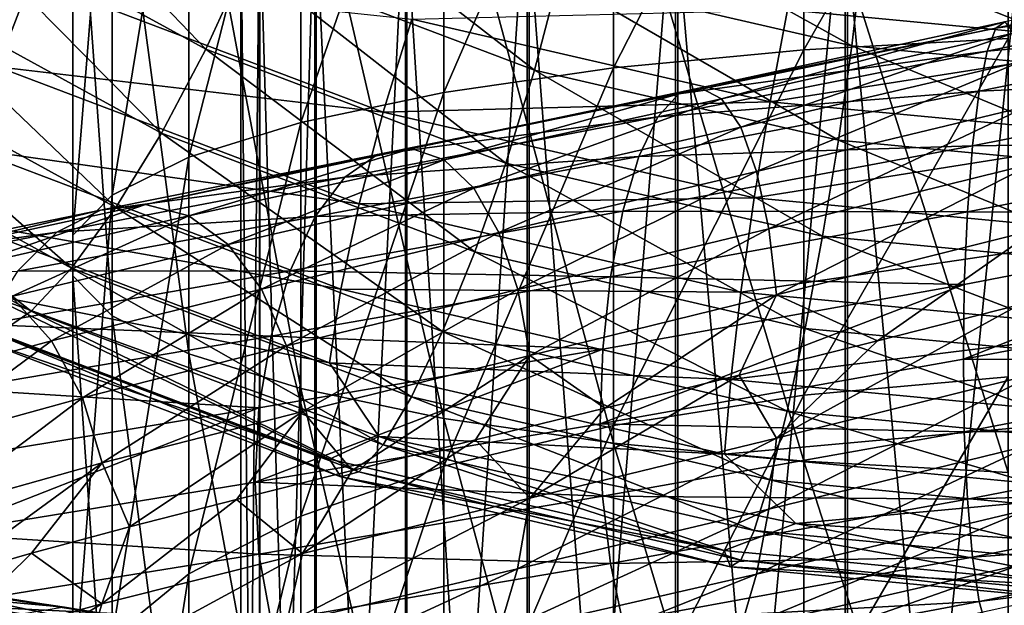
# Model space of a CAD drawing. Header units: metres. Extents: x -80 to 80, y -455 to 95.
# Tile 283 of 656: x -10.42 to -1.87, y -214.56 to -209.48. Entities that reach past the tile are written whole.
import ezdxf

# ---------------------------------------------------------------- set-up
doc = ezdxf.new("R2010")
doc.units = ezdxf.units.M
for name, color, linetype in [('solid_501010_K_01', 7, 'CONTINUOUS'), ('solid_501010_k_02', 7, 'CONTINUOUS'), ('solid_501010_k_02_01', 7, 'CONTINUOUS')]:
    doc.layers.add(name, color=color, linetype=linetype)

msp = doc.modelspace()

# ---------------------------------------------------------------- linework, layer by layer
at = {"layer": 'solid_501010_K_01'}
for points in [[(0.860863, -208.93808, 1157.96814), (-1.945681, -209.548508, 1157.825562), (0.894365, -209.137146, 1158.598633)], [(-1.867601, -209.495331, 1157.166992), (-1.945681, -209.548508, 1157.825562), (0.860863, -208.93808, 1157.96814)], [(0.894365, -209.137146, 1158.598633), (-2.021401, -209.749023, 1158.451904), (0.924717, -209.481461, 1159.156616)], [(-1.945681, -209.548508, 1157.825562), (-2.021401, -209.749023, 1158.451904), (0.894365, -209.137146, 1158.598633)], [(0.924717, -209.481461, 1159.156616), (-2.09, -210.094513, 1159.005615), (0.950201, -209.956238, 1159.609375)], [(-2.021401, -209.749023, 1158.451904), (-2.09, -210.094513, 1159.005615), (0.924717, -209.481461, 1159.156616)], [(0.950201, -209.956238, 1159.609375), (-2.147599, -210.570145, 1159.454224), (0.969709, -210.527023, 1159.937622)], [(-2.09, -210.094513, 1159.005615), (-2.147599, -210.570145, 1159.454224), (0.950201, -209.956238, 1159.609375)], [(0.969709, -210.527023, 1159.937622), (-2.19169, -211.141449, 1159.778809), (0.982185, -211.156982, 1160.123657)], [(-2.147599, -210.570145, 1159.454224), (-2.19169, -211.141449, 1159.778809), (0.969709, -210.527023, 1159.937622)], [(-2.19169, -211.141449, 1159.778809), (-2.219887, -211.771515, 1159.96167), (0.982185, -211.156982, 1160.123657)], [(0.982185, -211.156982, 1160.123657), (-2.225623, -212.421463, 1159.986084), (0.988456, -211.807602, 1160.149658)], [(0.988456, -211.807602, 1160.149658), (-2.225623, -212.421463, 1159.986084), (0.982279, -212.436646, 1160.008423)], [(-2.225623, -212.421463, 1159.986084), (-2.2201, -213.050217, 1159.842896), (0.982279, -212.436646, 1160.008423)], [(0.982279, -212.436646, 1160.008423), (-2.2201, -213.050217, 1159.842896), (0.969887, -213.023132, 1159.712769)], [(-2.2201, -213.050217, 1159.842896), (-2.192091, -213.635696, 1159.546875), (0.969887, -213.023132, 1159.712769)], [(0.969887, -213.023132, 1159.712769), (-2.192091, -213.635696, 1159.546875), (0.95045, -213.52597, 1159.287598)], [(-2.192091, -213.635696, 1159.546875), (-2.148161, -214.137268, 1159.122437), (0.95045, -213.52597, 1159.287598)], [(0.95045, -213.52597, 1159.287598), (-2.148161, -214.137268, 1159.122437), (0.925026, -213.912155, 1158.757202)], [(-0.775306, -214.414978, 609.532776), (-3.681597, -213.84668, 608.904114), (0.031833, -214.097961, 608.759033)], [(-2.148161, -214.137268, 1159.122437), (-2.090698, -214.522018, 1158.593628), (0.925026, -213.912155, 1158.757202)], [(0.925026, -213.912155, 1158.757202), (-2.090698, -214.522018, 1158.593628), (0.89472, -214.15123, 1158.146729)], [(-2.090698, -214.522018, 1158.593628), (-2.022202, -214.759552, 1157.98584), (0.89472, -214.15123, 1158.146729)], [(0.89472, -214.15123, 1158.146729), (-2.022202, -214.759552, 1157.98584), (0.861241, -214.234253, 1157.490845)], [(-1.946535, -214.841003, 1157.333374), (-1.868455, -214.771667, 1156.67627), (0.826694, -214.166397, 1156.829956)], [(0.861241, -214.234253, 1157.490845), (-1.946535, -214.841003, 1157.333374), (0.826694, -214.166397, 1156.829956)], [(-2.022202, -214.759552, 1157.98584), (-1.946535, -214.841003, 1157.333374), (0.861241, -214.234253, 1157.490845)]]:
    msp.add_3dface(points, dxfattribs=at)
at = {"layer": 'solid_501010_k_02'}
for points in [[(-9.618257, -210.997925, 226.077667), (-9.618257, -207.067307, 226.580063), (-8.951632, -206.961365, 224.862579)], [(-8.951632, -210.668488, 224.388748), (-9.618257, -210.997925, 226.077667), (-8.951632, -206.961365, 224.862579)], [(-9.957342, -211.345215, 227.858063), (-9.957342, -207.179001, 228.390564), (-9.618257, -207.067307, 226.580063)], [(-9.618257, -210.997925, 226.077667), (-9.957342, -211.345215, 227.858063), (-9.618257, -207.067307, 226.580063)], [(-9.957342, -211.698502, 229.669296), (-9.957342, -207.292618, 230.232437), (-9.957342, -207.179001, 228.390564)], [(-9.957342, -211.345215, 227.858063), (-9.957342, -211.698502, 229.669296), (-9.957342, -207.179001, 228.390564)], [(-9.618257, -212.045792, 231.449692), (-9.618257, -207.404312, 232.042938), (-9.957342, -207.292618, 230.232437)], [(-9.957342, -211.698502, 229.669296), (-9.618257, -212.045792, 231.449692), (-9.957342, -207.292618, 230.232437)], [(-8.951632, -212.375229, 233.138611), (-8.951632, -207.510254, 233.760422), (-9.618257, -207.404312, 232.042938)], [(-9.618257, -212.045792, 231.449692), (-8.951632, -212.375229, 233.138611), (-9.618257, -207.404312, 232.042938)], [(-7.980172, -212.675613, 234.678543), (-7.980172, -207.606857, 235.326416), (-8.951632, -207.510254, 233.760422)], [(-8.951632, -212.375229, 233.138611), (-7.980172, -212.675613, 234.678543), (-8.951632, -207.510254, 233.760422)], [(-10.760818, -207.698441, 615.781494), (-11.207756, -208.414017, 615.820862), (-8.804092, -209.731659, 615.06012)], [(-8.453007, -208.963547, 615.051086), (-10.760818, -207.698441, 615.781494), (-8.804092, -209.731659, 615.06012)], [(-10.613811, -209.883072, 608.511047), (-13.511558, -208.294556, 609.428162), (-10.316998, -209.119492, 608.305664)], [(-7.856166, -208.289612, 1136.235352), (-8.338623, -224.558563, 1135.983398), (-8.338623, -208.370499, 1137.830322)], [(-7.856166, -208.289612, 1136.235352), (-7.856166, -224.34877, 1134.400269), (-8.338623, -224.558563, 1135.983398)], [(-11.207756, -208.414017, 615.820862), (-11.697757, -209.084335, 615.666199), (-9.189006, -210.459595, 614.872192)], [(-8.804092, -209.731659, 615.06012), (-11.207756, -208.414017, 615.820862), (-9.189006, -210.459595, 614.872192)], [(-8.338623, -208.370499, 1137.830322), (-8.499992, -224.776688, 1137.629639), (-8.499992, -208.454605, 1139.488647)], [(-8.338623, -208.370499, 1137.830322), (-8.338623, -224.558563, 1135.983398), (-8.499992, -224.776688, 1137.629639)], [(-8.499992, -208.454605, 1139.488647), (-8.33406, -224.994766, 1139.275391), (-8.33406, -208.538681, 1141.146606)], [(-8.499992, -208.454605, 1139.488647), (-8.499992, -224.776688, 1137.629639), (-8.33406, -224.994766, 1139.275391)], [(-11.697757, -209.084335, 615.666199), (-12.202288, -209.670364, 615.326599), (-9.585332, -211.104935, 614.498352)], [(-9.189006, -210.459595, 614.872192), (-11.697757, -209.084335, 615.666199), (-9.585332, -211.104935, 614.498352)], [(-12.202288, -209.670364, 615.326599), (-12.691967, -210.137985, 614.821716), (-9.969993, -211.630127, 613.960205)], [(-9.585332, -211.104935, 614.498352), (-12.202288, -209.670364, 615.326599), (-9.969993, -211.630127, 613.960205)], [(-12.691967, -210.137985, 614.821716), (-13.138281, -210.459961, 614.18103), (-10.320589, -212.004578, 613.289246)], [(-9.969993, -211.630127, 613.960205), (-12.691967, -210.137985, 614.821716), (-10.320589, -212.004578, 613.289246)], [(-10.320589, -212.004578, 613.289246), (-13.138281, -210.459961, 614.18103), (-10.616703, -212.206497, 612.524475)], [(-9.618257, -214.829208, 225.066025), (-9.618257, -210.997925, 226.077667), (-8.951632, -210.668488, 224.388748)], [(-8.951632, -214.281921, 223.434631), (-9.618257, -214.829208, 225.066025), (-8.951632, -210.668488, 224.388748)], [(-9.957342, -215.406128, 226.785782), (-9.957342, -211.345215, 227.858063), (-9.618257, -210.997925, 226.077667)], [(-9.618257, -214.829208, 225.066025), (-9.957342, -215.406128, 226.785782), (-9.618257, -210.997925, 226.077667)], [(-9.718638, -211.127167, 1154.645996), (-11.845571, -211.564957, 1152.765015), (-10.096857, -211.320251, 1155.15332)], [(-11.370207, -211.5224, 1152.301514), (-11.845571, -211.564957, 1152.765015), (-9.718638, -211.127167, 1154.645996)], [(-9.328629, -211.0793, 1154.109131), (-11.370207, -211.5224, 1152.301514), (-9.718638, -211.127167, 1154.645996)], [(-10.909534, -211.62558, 1151.838745), (-11.370207, -211.5224, 1152.301514), (-9.328629, -211.0793, 1154.109131)], [(-8.950673, -211.178543, 1153.575562), (-10.909534, -211.62558, 1151.838745), (-9.328629, -211.0793, 1154.109131)], [(-7.72961, -212.453476, 608.741272), (-10.74002, -211.848221, 610.057922), (-10.979652, -211.221588, 609.452515)], [(-10.492521, -211.876068, 1151.404907), (-10.909534, -211.62558, 1151.838745), (-8.950673, -211.178543, 1153.575562)], [(-8.608537, -211.42662, 1153.077881), (-10.492521, -211.876068, 1151.404907), (-8.950673, -211.178543, 1153.575562)], [(-7.854366, -211.184006, 1157.201782), (-10.439509, -211.656311, 1155.5979), (-8.070826, -211.65451, 1157.601318)], [(-10.096857, -211.320251, 1155.15332), (-12.306561, -211.751556, 1153.200806), (-10.439509, -211.656311, 1155.5979)], [(-11.845571, -211.564957, 1152.765015), (-12.306561, -211.751556, 1153.200806), (-10.096857, -211.320251, 1155.15332)], [(-9.957342, -215.993057, 228.535324), (-9.957342, -211.698502, 229.669296), (-9.957342, -211.345215, 227.858063)], [(-9.957342, -215.406128, 226.785782), (-9.957342, -215.993057, 228.535324), (-9.957342, -211.345215, 227.858063)], [(-10.142678, -212.262665, 1151.023315), (-10.492521, -211.876068, 1151.404907), (-8.608537, -211.42662, 1153.077881)], [(-8.321509, -211.812439, 1152.643311), (-10.142678, -212.262665, 1151.023315), (-8.608537, -211.42662, 1153.077881)], [(-8.070826, -211.65451, 1157.601318), (-10.727214, -212.120834, 1155.953735), (-8.236523, -212.219971, 1157.887329)], [(-10.439509, -211.656311, 1155.5979), (-10.727214, -212.120834, 1155.953735), (-8.070826, -211.65451, 1157.601318)], [(-9.618257, -216.569977, 230.255081), (-9.618257, -212.045792, 231.449692), (-9.957342, -211.698502, 229.669296)], [(-9.957342, -215.993057, 228.535324), (-9.618257, -216.569977, 230.255081), (-9.957342, -211.698502, 229.669296)], [(-9.87523, -212.754944, 1150.711548), (-10.142678, -212.262665, 1151.023315), (-8.321509, -211.812439, 1152.643311)], [(-8.102083, -212.305496, 1152.291382), (-9.87523, -212.754944, 1150.711548), (-8.321509, -211.812439, 1152.643311)], [(-10.142678, -212.262665, 1151.023315), (-11.6733, -212.675262, 1149.119019), (-10.492521, -211.876068, 1151.404907)], [(-7.730342, -213.288376, 610.183228), (-10.980692, -212.056366, 610.89447), (-10.74002, -211.848221, 610.057922)], [(-7.72961, -212.453476, 608.741272), (-7.302536, -213.090424, 609.340759), (-10.74002, -211.848221, 610.057922)], [(-8.951632, -217.117264, 231.88649), (-8.951632, -212.375229, 233.138611), (-9.618257, -212.045792, 231.449692)], [(-9.618257, -216.569977, 230.255081), (-8.951632, -217.117264, 231.88649), (-9.618257, -212.045792, 231.449692)], [(-10.727214, -212.120834, 1155.953735), (-10.947448, -212.679993, 1156.205811), (-8.236523, -212.219971, 1157.887329)], [(-11.365491, -213.167084, 1148.854858), (-11.6733, -212.675262, 1149.119019), (-10.142678, -212.262665, 1151.023315)], [(-9.87523, -212.754944, 1150.711548), (-11.365491, -213.167084, 1148.854858), (-10.142678, -212.262665, 1151.023315)], [(-8.236523, -212.219971, 1157.887329), (-10.947448, -212.679993, 1156.205811), (-8.342488, -212.843887, 1158.044189)], [(-9.704708, -213.321396, 1150.486084), (-9.87523, -212.754944, 1150.711548), (-8.102083, -212.305496, 1152.291382)], [(-7.962179, -212.874207, 1152.040894), (-9.704708, -213.321396, 1150.486084), (-8.102083, -212.305496, 1152.291382)], [(-5.358402, -212.3349, 1159.263672), (-8.342488, -212.843887, 1158.044189), (-8.37459, -213.487762, 1158.059326)], [(-7.980172, -217.616272, 233.373978), (-7.980172, -212.675613, 234.678543), (-8.951632, -212.375229, 233.138611)], [(-8.951632, -217.117264, 231.88649), (-7.980172, -217.616272, 233.373978), (-8.951632, -212.375229, 233.138611)], [(-10.947448, -212.679993, 1156.205811), (-11.08829, -213.297729, 1156.340454), (-8.342488, -212.843887, 1158.044189)], [(-11.169236, -213.73114, 1148.659302), (-11.365491, -213.167084, 1148.854858), (-9.87523, -212.754944, 1150.711548)], [(-9.704708, -213.321396, 1150.486084), (-11.169236, -213.73114, 1148.659302), (-9.87523, -212.754944, 1150.711548)], [(-8.342488, -212.843887, 1158.044189), (-11.134443, -213.93634, 1156.346924), (-8.37459, -213.487762, 1158.059326)], [(-8.342488, -212.843887, 1158.044189), (-11.08829, -213.297729, 1156.340454), (-11.134443, -213.93634, 1156.346924)], [(-7.962179, -212.874207, 1152.040894), (-9.46771, -213.876602, 1150.549561), (-9.704708, -213.321396, 1150.486084)], [(-7.962179, -212.874207, 1152.040894), (-8.53788, -213.63707, 1151.413574), (-9.46771, -213.876602, 1150.549561)], [(-7.962179, -212.874207, 1152.040894), (-7.534042, -213.385605, 1152.187744), (-8.53788, -213.63707, 1151.413574)], [(-9.704708, -213.321396, 1150.486084), (-11.080657, -214.322815, 1148.578369), (-11.169236, -213.73114, 1148.659302)], [(-9.704708, -213.321396, 1150.486084), (-10.318728, -214.105316, 1149.600586), (-11.080657, -214.322815, 1148.578369)], [(-9.704708, -213.321396, 1150.486084), (-9.46771, -213.876602, 1150.549561), (-10.318728, -214.105316, 1149.600586)], [(-8.37459, -213.487762, 1158.059326), (-11.134443, -213.93634, 1156.346924), (-8.343287, -214.111313, 1157.918823)], [(-9.706003, -214.544418, 1150.357788), (-9.46771, -213.876602, 1150.549561), (-8.53788, -213.63707, 1151.413574)], [(-7.963242, -214.106369, 1151.915405), (-9.706003, -214.544418, 1150.357788), (-8.53788, -213.63707, 1151.413574)], [(-9.706003, -214.544418, 1150.357788), (-10.318728, -214.105316, 1149.600586), (-9.46771, -213.876602, 1150.549561)], [(-11.134443, -213.93634, 1156.346924), (-11.089353, -214.55513, 1156.212402), (-8.343287, -214.111313, 1157.918823)], [(-11.170726, -214.943405, 1148.528442), (-11.080657, -214.322815, 1148.578369), (-10.318728, -214.105316, 1149.600586)], [(-9.706003, -214.544418, 1150.357788), (-11.170726, -214.943405, 1148.528442), (-10.318728, -214.105316, 1149.600586)], [(-8.343287, -214.111313, 1157.918823), (-11.089353, -214.55513, 1156.212402), (-8.238029, -214.692459, 1157.6427)], [(-12.115266, -214.265106, 1129.43396), (-10.030999, -214.572556, 1127.501099), (-12.586753, -214.340759, 1128.981323)], [(-9.628454, -214.63768, 1128.026855), (-10.030999, -214.572556, 1127.501099), (-12.115266, -214.265106, 1129.43396)], [(-11.62908, -214.319748, 1129.884888), (-9.628454, -214.63768, 1128.026855), (-12.115266, -214.265106, 1129.43396)], [(-9.618257, -218.495468, 223.562485), (-9.618257, -214.829208, 225.066025), (-8.951632, -214.281921, 223.434631)], [(-8.951632, -217.739731, 222.016571), (-9.618257, -218.495468, 223.562485), (-8.951632, -214.281921, 223.434631)], [(-10.030999, -214.572556, 1127.501099), (-10.421373, -214.636688, 1126.975708), (-12.586753, -214.340759, 1128.981323)], [(-9.238351, -214.829163, 1128.520386), (-9.628454, -214.63768, 1128.026855), (-11.62908, -214.319748, 1129.884888)], [(-11.157919, -214.502319, 1130.306274), (-9.238351, -214.829163, 1128.520386), (-11.62908, -214.319748, 1129.884888)], [(-10.373604, -215.229446, 1130.955566), (-10.731412, -214.810104, 1130.670288), (-12.268863, -214.500702, 1132.676514)], [(-11.859793, -214.915298, 1132.897705), (-10.373604, -215.229446, 1130.955566), (-12.268863, -214.500702, 1132.676514)], [(-11.368299, -215.535873, 1148.598877), (-11.170726, -214.943405, 1148.528442), (-9.706003, -214.544418, 1150.357788)], [(-9.877669, -215.145096, 1150.460571), (-11.368299, -215.535873, 1148.598877), (-9.706003, -214.544418, 1150.357788)], [(-8.885219, -215.143814, 1128.949707), (-9.238351, -214.829163, 1128.520386), (-11.157919, -214.502319, 1130.306274)], [(-10.731412, -214.810104, 1130.670288), (-8.885219, -215.143814, 1128.949707), (-11.157919, -214.502319, 1130.306274)], [(-11.089353, -214.55513, 1156.212402), (-10.949449, -215.133148, 1155.955811), (-8.238029, -214.692459, 1157.6427)]]:
    msp.add_3dface(points, dxfattribs=at)
at = {"layer": 'solid_501010_k_02_01'}
for points in [[(-5.264322, -209.894104, 220.418777), (-5.264322, -206.712326, 220.825455), (-3.612417, -206.661682, 220.004471)], [(-3.612417, -209.736633, 219.61145), (-5.264322, -209.894104, 220.418777), (-3.612417, -206.661682, 220.004471)], [(-3.612417, -209.736633, 219.61145), (-3.612417, -206.661682, 220.004471), (-1.837495, -206.630585, 219.500412)], [(-1.837495, -209.639938, 219.115784), (-3.612417, -209.736633, 219.61145), (-1.837495, -206.630585, 219.500412)], [(-7.980172, -210.368103, 222.848801), (-7.980172, -206.864761, 223.296585), (-6.736957, -206.780792, 221.935425)], [(-6.736957, -210.10701, 221.510284), (-7.980172, -210.368103, 222.848801), (-6.736957, -206.780792, 221.935425)], [(-6.736957, -210.10701, 221.510284), (-6.736957, -206.780792, 221.935425), (-5.264322, -206.712326, 220.825455)], [(-5.264322, -209.894104, 220.418777), (-6.736957, -210.10701, 221.510284), (-5.264322, -206.712326, 220.825455)], [(-8.951632, -210.668488, 224.388748), (-8.951632, -206.961365, 224.862579), (-7.980172, -206.864761, 223.296585)], [(-7.980172, -210.368103, 222.848801), (-8.951632, -210.668488, 224.388748), (-7.980172, -206.864761, 223.296585)], [(-6.736957, -212.936707, 236.017059), (-6.736957, -207.690826, 236.687561), (-7.980172, -207.606857, 235.326416)], [(-7.980172, -212.675613, 234.678543), (-6.736957, -212.936707, 236.017059), (-7.980172, -207.606857, 235.326416)], [(-5.264322, -213.149612, 237.108582), (-5.264322, -207.759293, 237.797546), (-6.736957, -207.690826, 236.687561)], [(-6.736957, -212.936707, 236.017059), (-5.264322, -213.149612, 237.108582), (-6.736957, -207.690826, 236.687561)], [(-3.612417, -213.307098, 237.915909), (-3.612417, -207.809952, 238.61853), (-5.264322, -207.759293, 237.797546)], [(-5.264322, -213.149612, 237.108582), (-3.612417, -213.307098, 237.915909), (-5.264322, -207.759293, 237.797546)], [(-1.837495, -213.403778, 238.411575), (-1.837495, -207.841034, 239.122574), (-3.612417, -207.809952, 238.61853)], [(-3.612417, -213.307098, 237.915909), (-1.837495, -213.403778, 238.411575), (-3.612417, -207.809952, 238.61853)], [(-3.254351, -208.056229, 1131.632813), (-4.725122, -223.846771, 1130.611694), (-4.725122, -208.096085, 1132.418701)], [(-3.254351, -208.056229, 1131.632813), (-3.254351, -223.743393, 1129.831665), (-4.725122, -223.846771, 1130.611694)], [(-1.658268, -208.031708, 1131.149048), (-3.254351, -223.743393, 1129.831665), (-3.254351, -208.056229, 1131.632813)], [(-1.658268, -208.031708, 1131.149048), (-1.658268, -223.679764, 1129.351318), (-3.254351, -223.743393, 1129.831665)], [(-6.013947, -208.149719, 1133.47644), (-7.071198, -224.155396, 1132.940918), (-7.071198, -208.215073, 1134.765137)], [(-6.013947, -208.149719, 1133.47644), (-6.013947, -223.985886, 1131.661621), (-7.071198, -224.155396, 1132.940918)], [(-4.725122, -208.096085, 1132.418701), (-6.013947, -223.985886, 1131.661621), (-6.013947, -208.149719, 1133.47644)], [(-4.725122, -208.096085, 1132.418701), (-4.725122, -223.846771, 1130.611694), (-6.013947, -223.985886, 1131.661621)], [(-8.156193, -208.199982, 614.845703), (-8.453007, -208.963547, 615.051086), (-5.950867, -209.911957, 614.50354)], [(-5.741911, -209.115082, 614.317322), (-8.156193, -208.199982, 614.845703), (-5.950867, -209.911957, 614.50354)], [(-7.071198, -208.215073, 1134.765137), (-7.856166, -224.34877, 1134.400269), (-7.856166, -208.289612, 1136.235352)], [(-7.071198, -208.215073, 1134.765137), (-7.071198, -224.155396, 1132.940918), (-7.856166, -224.34877, 1134.400269)], [(-5.583332, -208.375244, 613.942078), (-5.741911, -209.115082, 614.317322), (-3.195628, -209.703568, 613.9776)], [(-3.107371, -208.947464, 613.611694), (-5.583332, -208.375244, 613.942078), (-3.195628, -209.703568, 613.9776)], [(-8.33406, -208.538681, 1141.146606), (-7.847216, -225.204391, 1140.857178), (-7.847216, -208.619507, 1142.740234)], [(-8.33406, -208.538681, 1141.146606), (-8.33406, -224.994766, 1139.275391), (-7.847216, -225.204391, 1140.857178)], [(-7.847216, -208.619507, 1142.740234), (-7.058206, -225.397476, 1142.314453), (-7.058206, -208.693954, 1144.208252)], [(-7.847216, -208.619507, 1142.740234), (-7.847216, -225.204391, 1140.857178), (-7.058206, -225.397476, 1142.314453)], [(-7.058206, -208.693954, 1144.208252), (-5.997412, -225.566605, 1143.590698), (-5.997412, -208.759155, 1145.494019)], [(-7.058206, -208.693954, 1144.208252), (-7.058206, -225.397476, 1142.314453), (-5.997412, -225.566605, 1143.590698)], [(-5.997412, -208.759155, 1145.494019), (-4.705681, -225.705261, 1144.637085), (-4.705681, -208.812622, 1146.548096)], [(-5.997412, -208.759155, 1145.494019), (-5.997412, -225.566605, 1143.590698), (-4.705681, -225.705261, 1144.637085)], [(-4.705681, -208.812622, 1146.548096), (-3.232754, -225.808105, 1145.413086), (-3.232754, -208.852264, 1147.329956)], [(-4.705681, -208.812622, 1146.548096), (-4.705681, -225.705261, 1144.637085), (-3.232754, -225.808105, 1145.413086)], [(-3.232754, -208.852264, 1147.329956), (-1.635345, -225.87117, 1145.889038), (-1.635345, -208.876587, 1147.809448)], [(-3.232754, -208.852264, 1147.329956), (-3.232754, -225.808105, 1145.413086), (-1.635345, -225.87117, 1145.889038)], [(-8.453007, -208.963547, 615.051086), (-8.804092, -209.731659, 615.06012), (-6.198029, -210.719467, 614.489807)], [(-5.950867, -209.911957, 614.50354), (-8.453007, -208.963547, 615.051086), (-6.198029, -210.719467, 614.489807)], [(-0.676479, -209.681412, 607.296387), (-3.753872, -209.389694, 607.464783), (-0.648496, -208.950928, 607.719421)], [(-3.107371, -208.947464, 613.611694), (-3.195628, -209.703568, 613.9776), (-0.575879, -209.951889, 613.834229)], [(-0.559974, -209.188934, 613.47229), (-3.107371, -208.947464, 613.611694), (-0.575879, -209.951889, 613.834229)], [(-10.613811, -209.883072, 608.511047), (-10.316998, -209.119492, 608.305664), (-7.263105, -210.277039, 607.637329)], [(-7.263105, -210.277039, 607.637329), (-10.316998, -209.119492, 608.305664), (-7.015943, -209.469528, 607.651062)], [(-5.741911, -209.115082, 614.317322), (-5.950867, -209.911957, 614.50354), (-3.31192, -210.521851, 614.151428)], [(-3.195628, -209.703568, 613.9776), (-5.741911, -209.115082, 614.317322), (-3.31192, -210.521851, 614.151428)], [(-3.904682, -210.188583, 607.235901), (-7.015943, -209.469528, 607.651062), (-3.753872, -209.389694, 607.464783)], [(-3.904682, -210.188583, 607.235901), (-3.753872, -209.389694, 607.464783), (-0.676479, -209.681412, 607.296387)], [(-7.263105, -210.277039, 607.637329), (-7.015943, -209.469528, 607.651062), (-3.904682, -210.188583, 607.235901)], [(-1.867601, -209.495331, 1157.166992), (-4.508048, -210.065308, 1156.57666), (-1.945681, -209.548508, 1157.825562)], [(-4.325401, -210.161057, 1155.947998), (-4.508048, -210.065308, 1156.57666), (-1.867601, -209.495331, 1157.166992)], [(-1.791934, -209.591431, 1156.516724), (-4.325401, -210.161057, 1155.947998), (-1.867601, -209.495331, 1157.166992)], [(-1.945681, -209.548508, 1157.825562), (-4.69652, -210.118469, 1157.212524), (-2.021401, -209.749023, 1158.451904)], [(-4.508048, -210.065308, 1156.57666), (-4.69652, -210.118469, 1157.212524), (-1.945681, -209.548508, 1157.825562)], [(-4.160065, -210.407562, 1155.364868), (-4.325401, -210.161057, 1155.947998), (-1.791934, -209.591431, 1156.516724)], [(-1.723438, -209.838669, 1155.914551), (-4.160065, -210.407562, 1155.364868), (-1.791934, -209.591431, 1156.516724)], [(-0.703656, -210.49202, 607.06073), (-3.904682, -210.188583, 607.235901), (-0.676479, -209.681412, 607.296387)], [(-3.612417, -212.733871, 218.820023), (-3.612417, -209.736633, 219.61145), (-1.837495, -209.639938, 219.115784)], [(-1.837495, -212.573257, 218.341248), (-3.612417, -212.733871, 218.820023), (-1.837495, -209.639938, 219.115784)], [(-8.804092, -209.731659, 615.06012), (-9.189006, -210.459595, 614.872192), (-6.469006, -211.49057, 614.276978)], [(-6.198029, -210.719467, 614.489807), (-8.804092, -209.731659, 615.06012), (-6.469006, -211.49057, 614.276978)], [(-5.264322, -212.995483, 219.599869), (-5.264322, -209.894104, 220.418777), (-3.612417, -209.736633, 219.61145)], [(-3.612417, -212.733871, 218.820023), (-5.264322, -212.995483, 219.599869), (-3.612417, -209.736633, 219.61145)], [(-2.021401, -209.749023, 1158.451904), (-4.879293, -210.318527, 1157.816528), (-2.09, -210.094513, 1159.005615)], [(-4.69652, -210.118469, 1157.212524), (-4.879293, -210.318527, 1157.816528), (-2.021401, -209.749023, 1158.451904)], [(-3.195628, -209.703568, 613.9776), (-3.31192, -210.521851, 614.151428), (-0.596836, -210.779221, 614.002808)], [(-0.575879, -209.951889, 613.834229), (-3.195628, -209.703568, 613.9776), (-0.596836, -210.779221, 614.002808)], [(-4.021359, -210.793777, 1154.859497), (-4.160065, -210.407562, 1155.364868), (-1.723438, -209.838669, 1155.914551)], [(-1.665975, -210.225891, 1155.393555), (-4.021359, -210.793777, 1154.859497), (-1.723438, -209.838669, 1155.914551)], [(-10.839068, -210.597641, 608.90094), (-10.613811, -209.883072, 608.511047), (-7.47206, -211.073914, 607.823547)], [(-7.47206, -211.073914, 607.823547), (-10.613811, -209.883072, 608.511047), (-7.263105, -210.277039, 607.637329)], [(-6.736957, -213.349182, 220.654205), (-6.736957, -210.10701, 221.510284), (-5.264322, -209.894104, 220.418777)], [(-5.264322, -212.995483, 219.599869), (-6.736957, -213.349182, 220.654205), (-5.264322, -209.894104, 220.418777)], [(-5.950867, -209.911957, 614.50354), (-6.198029, -210.719467, 614.489807), (-3.449477, -211.354691, 614.123047)], [(-3.31192, -210.521851, 614.151428), (-5.950867, -209.911957, 614.50354), (-3.449477, -211.354691, 614.123047)], [(-7.980172, -213.782913, 221.947128), (-7.980172, -210.368103, 222.848801), (-6.736957, -210.10701, 221.510284)], [(-6.736957, -213.349182, 220.654205), (-7.980172, -213.782913, 221.947128), (-6.736957, -210.10701, 221.510284)], [(-4.69652, -210.118469, 1157.212524), (-7.312005, -210.64502, 1156.141724), (-4.879293, -210.318527, 1157.816528)], [(-7.018574, -210.593628, 1155.546875), (-7.312005, -210.64502, 1156.141724), (-4.69652, -210.118469, 1157.212524)], [(-4.508048, -210.065308, 1156.57666), (-7.018574, -210.593628, 1155.546875), (-4.69652, -210.118469, 1157.212524)], [(-6.734211, -210.690384, 1154.95752), (-7.018574, -210.593628, 1155.546875), (-4.508048, -210.065308, 1156.57666)], [(-4.325401, -210.161057, 1155.947998), (-6.734211, -210.690384, 1154.95752), (-4.508048, -210.065308, 1156.57666)], [(-2.09, -210.094513, 1159.005615), (-5.04488, -210.663086, 1158.349487), (-2.147599, -210.570145, 1159.454224)], [(-4.879293, -210.318527, 1157.816528), (-5.04488, -210.663086, 1158.349487), (-2.09, -210.094513, 1159.005615)], [(-4.042239, -211.021423, 607.207581), (-7.263105, -210.277039, 607.637329), (-3.904682, -210.188583, 607.235901)], [(-6.476798, -210.937149, 1154.409668), (-6.734211, -210.690384, 1154.95752), (-4.325401, -210.161057, 1155.947998)], [(-4.160065, -210.407562, 1155.364868), (-6.476798, -210.937149, 1154.409668), (-4.325401, -210.161057, 1155.947998)], [(-4.042239, -211.021423, 607.207581), (-3.904682, -210.188583, 607.235901), (-0.703656, -210.49202, 607.06073)], [(-7.47206, -211.073914, 607.823547), (-7.263105, -210.277039, 607.637329), (-4.042239, -211.021423, 607.207581)], [(-3.915321, -211.288986, 1154.454346), (-4.021359, -210.793777, 1154.859497), (-1.665975, -210.225891, 1155.393555)], [(-1.622045, -210.722321, 1154.977051), (-3.915321, -211.288986, 1154.454346), (-1.665975, -210.225891, 1155.393555)], [(-8.951632, -214.281921, 223.434631), (-8.951632, -210.668488, 224.388748), (-7.980172, -210.368103, 222.848801)], [(-7.980172, -213.782913, 221.947128), (-8.951632, -214.281921, 223.434631), (-7.980172, -210.368103, 222.848801)], [(-4.879293, -210.318527, 1157.816528), (-7.596564, -210.84259, 1156.705566), (-5.04488, -210.663086, 1158.349487)], [(-7.312005, -210.64502, 1156.141724), (-7.596564, -210.84259, 1156.705566), (-4.879293, -210.318527, 1157.816528)], [(-9.189006, -210.459595, 614.872192), (-9.585332, -211.104935, 614.498352), (-6.748017, -212.180389, 613.877441)], [(-6.469006, -211.49057, 614.276978), (-9.189006, -210.459595, 614.872192), (-6.748017, -212.180389, 613.877441)], [(-6.260848, -211.322876, 1153.93335), (-6.476798, -210.937149, 1154.409668), (-4.160065, -210.407562, 1155.364868)], [(-4.021359, -210.793777, 1154.859497), (-6.260848, -211.322876, 1153.93335), (-4.160065, -210.407562, 1155.364868)], [(-0.728445, -211.335541, 607.026184), (-4.042239, -211.021423, 607.207581), (-0.703656, -210.49202, 607.06073)], [(-3.31192, -210.521851, 614.151428), (-3.449477, -211.354691, 614.123047), (-0.621625, -211.622742, 613.968323)], [(-0.596836, -210.779221, 614.002808), (-3.31192, -210.521851, 614.151428), (-0.621625, -211.622742, 613.968323)], [(-10.979652, -211.221588, 609.452515), (-10.839068, -210.597641, 608.90094), (-7.63064, -211.813751, 608.198792)], [(-7.63064, -211.813751, 608.198792), (-10.839068, -210.597641, 608.90094), (-7.47206, -211.073914, 607.823547)], [(-7.018574, -210.593628, 1155.546875), (-9.328629, -211.0793, 1154.109131), (-7.312005, -210.64502, 1156.141724)], [(-8.950673, -211.178543, 1153.575562), (-9.328629, -211.0793, 1154.109131), (-7.018574, -210.593628, 1155.546875)], [(-6.734211, -210.690384, 1154.95752), (-8.950673, -211.178543, 1153.575562), (-7.018574, -210.593628, 1155.546875)], [(-2.147599, -210.570145, 1159.454224), (-5.183912, -211.137314, 1158.780273), (-2.19169, -211.141449, 1159.778809)], [(-5.04488, -210.663086, 1158.349487), (-5.183912, -211.137314, 1158.780273), (-2.147599, -210.570145, 1159.454224)], [(-7.312005, -210.64502, 1156.141724), (-9.718638, -211.127167, 1154.645996), (-7.596564, -210.84259, 1156.705566)], [(-9.328629, -211.0793, 1154.109131), (-9.718638, -211.127167, 1154.645996), (-7.312005, -210.64502, 1156.141724)], [(-8.608537, -211.42662, 1153.077881), (-8.950673, -211.178543, 1153.575562), (-6.734211, -210.690384, 1154.95752)], [(-6.476798, -210.937149, 1154.409668), (-8.608537, -211.42662, 1153.077881), (-6.734211, -210.690384, 1154.95752)], [(-5.04488, -210.663086, 1158.349487), (-7.854366, -211.184006, 1157.201782), (-5.183912, -211.137314, 1158.780273)], [(-7.596564, -210.84259, 1156.705566), (-7.854366, -211.184006, 1157.201782), (-5.04488, -210.663086, 1158.349487)], [(-6.198029, -210.719467, 614.489807), (-6.469006, -211.49057, 614.276978), (-3.600288, -212.15358, 613.894226)], [(-3.449477, -211.354691, 614.123047), (-6.198029, -210.719467, 614.489807), (-3.600288, -212.15358, 613.894226)], [(-3.847713, -211.861511, 1154.171265), (-3.915321, -211.288986, 1154.454346), (-1.622045, -210.722321, 1154.977051)], [(-1.594036, -211.296234, 1154.687378), (-3.847713, -211.861511, 1154.171265), (-1.622045, -210.722321, 1154.977051)], [(-6.095758, -211.816925, 1153.549927), (-6.260848, -211.322876, 1153.93335), (-4.021359, -210.793777, 1154.859497)], [(-3.915321, -211.288986, 1154.454346), (-6.095758, -211.816925, 1153.549927), (-4.021359, -210.793777, 1154.859497)], [(-7.596564, -210.84259, 1156.705566), (-10.096857, -211.320251, 1155.15332), (-7.854366, -211.184006, 1157.201782)], [(-9.718638, -211.127167, 1154.645996), (-10.096857, -211.320251, 1155.15332), (-7.596564, -210.84259, 1156.705566)], [(-8.321509, -211.812439, 1152.643311), (-8.608537, -211.42662, 1153.077881), (-6.476798, -210.937149, 1154.409668)], [(-6.260848, -211.322876, 1153.93335), (-8.321509, -211.812439, 1152.643311), (-6.476798, -210.937149, 1154.409668)], [(-4.158532, -211.839706, 607.381409), (-7.47206, -211.073914, 607.823547), (-4.042239, -211.021423, 607.207581)], [(-4.158532, -211.839706, 607.381409), (-4.042239, -211.021423, 607.207581), (-0.728445, -211.335541, 607.026184)], [(-9.585332, -211.104935, 614.498352), (-9.969993, -211.630127, 613.960205), (-7.018816, -212.748749, 613.314392)], [(-6.748017, -212.180389, 613.877441), (-9.585332, -211.104935, 614.498352), (-7.018816, -212.748749, 613.314392)], [(-5.183912, -211.137314, 1158.780273), (-8.070826, -211.65451, 1157.601318), (-5.29034, -211.706833, 1159.090576)], [(-7.854366, -211.184006, 1157.201782), (-8.070826, -211.65451, 1157.601318), (-5.183912, -211.137314, 1158.780273)], [(-7.63064, -211.813751, 608.198792), (-7.47206, -211.073914, 607.823547), (-4.158532, -211.839706, 607.381409)], [(-5.183912, -211.137314, 1158.780273), (-5.29034, -211.706833, 1159.090576), (-2.19169, -211.141449, 1159.778809)], [(-2.19169, -211.141449, 1159.778809), (-5.29034, -211.706833, 1159.090576), (-2.219887, -211.771515, 1159.96167)], [(-7.72961, -212.453476, 608.741272), (-10.979652, -211.221588, 609.452515), (-7.63064, -211.813751, 608.198792)], [(-10.096857, -211.320251, 1155.15332), (-10.439509, -211.656311, 1155.5979), (-7.854366, -211.184006, 1157.201782)], [(0.982185, -211.156982, 1160.123657), (-2.219887, -211.771515, 1159.96167), (-2.225623, -212.421463, 1159.986084)], [(-8.102083, -212.305496, 1152.291382), (-8.321509, -211.812439, 1152.643311), (-6.260848, -211.322876, 1153.93335)], [(-6.095758, -211.816925, 1153.549927), (-8.102083, -212.305496, 1152.291382), (-6.260848, -211.322876, 1153.93335)], [(-5.990499, -212.387695, 1153.280151), (-6.095758, -211.816925, 1153.549927), (-3.915321, -211.288986, 1154.454346)], [(-3.847713, -211.861511, 1154.171265), (-5.990499, -212.387695, 1153.280151), (-3.915321, -211.288986, 1154.454346)], [(-1.594036, -211.296234, 1154.687378), (-2.972625, -212.260666, 1154.275879), (-3.847713, -211.861511, 1154.171265)], [(-1.594036, -211.296234, 1154.687378), (-1.743029, -211.949646, 1154.524414), (-2.972625, -212.260666, 1154.275879)], [(-0.749402, -212.162872, 607.194824), (-4.158532, -211.839706, 607.381409), (-0.728445, -211.335541, 607.026184)], [(-3.449477, -211.354691, 614.123047), (-3.600288, -212.15358, 613.894226), (-0.648802, -212.43335, 613.732666)], [(-0.621625, -211.622742, 613.968323), (-3.449477, -211.354691, 614.123047), (-0.648802, -212.43335, 613.732666)], [(-6.469006, -211.49057, 614.276978), (-6.748017, -212.180389, 613.877441), (-3.75557, -212.871994, 613.478149)], [(-3.600288, -212.15358, 613.894226), (-6.469006, -211.49057, 614.276978), (-3.75557, -212.871994, 613.478149)], [(-9.969993, -211.630127, 613.960205), (-10.320589, -212.004578, 613.289246), (-7.265633, -213.162521, 612.620728)], [(-7.018816, -212.748749, 613.314392), (-9.969993, -211.630127, 613.960205), (-7.265633, -213.162521, 612.620728)], [(-8.070826, -211.65451, 1157.601318), (-8.236523, -212.219971, 1157.887329), (-5.29034, -211.706833, 1159.090576)], [(-5.29034, -211.706833, 1159.090576), (-8.236523, -212.219971, 1157.887329), (-5.358402, -212.3349, 1159.263672)], [(-5.29034, -211.706833, 1159.090576), (-5.358402, -212.3349, 1159.263672), (-2.219887, -211.771515, 1159.96167)], [(-7.962179, -212.874207, 1152.040894), (-8.102083, -212.305496, 1152.291382), (-6.095758, -211.816925, 1153.549927)], [(-5.990499, -212.387695, 1153.280151), (-7.962179, -212.874207, 1152.040894), (-6.095758, -211.816925, 1153.549927)], [(-7.72961, -212.453476, 608.741272), (-7.63064, -211.813751, 608.198792), (-4.246789, -212.59581, 607.747253)], [(-4.246789, -212.59581, 607.747253), (-7.63064, -211.813751, 608.198792), (-4.158532, -211.839706, 607.381409)], [(-2.219887, -211.771515, 1159.96167), (-5.379029, -212.982925, 1159.284058), (-2.225623, -212.421463, 1159.986084)], [(-2.219887, -211.771515, 1159.96167), (-5.358402, -212.3349, 1159.263672), (-5.379029, -212.982925, 1159.284058)], [(-7.730342, -213.288376, 610.183228), (-10.74002, -211.848221, 610.057922), (-7.302536, -213.090424, 609.340759)], [(-3.847713, -211.861511, 1154.171265), (-5.339843, -212.8461, 1153.44519), (-5.990499, -212.387695, 1153.280151)], [(-3.847713, -211.861511, 1154.171265), (-4.173786, -212.55928, 1153.915649), (-5.339843, -212.8461, 1153.44519)], [(-4.246789, -212.59581, 607.747253), (-4.158532, -211.839706, 607.381409), (-0.749402, -212.162872, 607.194824)], [(-3.847713, -211.861511, 1154.171265), (-2.972625, -212.260666, 1154.275879), (-4.173786, -212.55928, 1153.915649)], [(-10.320589, -212.004578, 613.289246), (-10.616703, -212.206497, 612.524475), (-7.474096, -213.397659, 611.836731)], [(-7.265633, -213.162521, 612.620728), (-10.320589, -212.004578, 613.289246), (-7.474096, -213.397659, 611.836731)], [(-3.848226, -213.106232, 1154.05188), (-2.972625, -212.260666, 1154.275879), (-1.743029, -211.949646, 1154.524414)], [(-1.594249, -212.543991, 1154.571411), (-3.848226, -213.106232, 1154.05188), (-1.743029, -211.949646, 1154.524414)], [(-10.841093, -212.224091, 611.710388), (-10.980692, -212.056366, 610.89447), (-7.730342, -213.288376, 610.183228)], [(-6.748017, -212.180389, 613.877441), (-7.018816, -212.748749, 613.314392), (-3.906282, -213.468094, 612.899109)], [(-3.75557, -212.871994, 613.478149), (-6.748017, -212.180389, 613.877441), (-3.906282, -213.468094, 612.899109)], [(-0.765307, -212.925827, 607.556763), (-4.246789, -212.59581, 607.747253), (-0.749402, -212.162872, 607.194824)], [(-3.600288, -212.15358, 613.894226), (-3.75557, -212.871994, 613.478149), (-0.676785, -213.163834, 613.309631)], [(-0.648802, -212.43335, 613.732666), (-3.600288, -212.15358, 613.894226), (-0.676785, -213.163834, 613.309631)], [(-10.616703, -212.206497, 612.524475), (-10.841093, -212.224091, 611.710388), (-7.632065, -213.440445, 611.008179)], [(-7.632065, -213.440445, 611.008179), (-10.841093, -212.224091, 611.710388), (-7.730342, -213.288376, 610.183228)], [(-7.474096, -213.397659, 611.836731), (-10.616703, -212.206497, 612.524475), (-7.632065, -213.440445, 611.008179)], [(-8.236523, -212.219971, 1157.887329), (-8.342488, -212.843887, 1158.044189), (-5.358402, -212.3349, 1159.263672)], [(-3.848226, -213.106232, 1154.05188), (-4.173786, -212.55928, 1153.915649), (-2.972625, -212.260666, 1154.275879)], [(-5.358402, -212.3349, 1159.263672), (-8.37459, -213.487762, 1158.059326), (-5.379029, -212.982925, 1159.284058)], [(-5.990499, -212.387695, 1153.280151), (-7.534042, -213.385605, 1152.187744), (-7.962179, -212.874207, 1152.040894)], [(-5.990499, -212.387695, 1153.280151), (-6.463505, -213.121628, 1152.867554), (-7.534042, -213.385605, 1152.187744)], [(-5.990499, -212.387695, 1153.280151), (-5.339843, -212.8461, 1153.44519), (-6.463505, -213.121628, 1152.867554)], [(-2.225623, -212.421463, 1159.986084), (-5.379029, -212.982925, 1159.284058), (-2.2201, -213.050217, 1159.842896)], [(-4.30187, -213.245682, 608.283936), (-7.302536, -213.090424, 609.340759), (-7.72961, -212.453476, 608.741272)], [(-4.30187, -213.245682, 608.283936), (-7.72961, -212.453476, 608.741272), (-4.246789, -212.59581, 607.747253)], [(-5.991298, -213.627151, 1153.157593), (-5.339843, -212.8461, 1153.44519), (-4.173786, -212.55928, 1153.915649)], [(-3.848226, -213.106232, 1154.05188), (-5.991298, -213.627151, 1153.157593), (-4.173786, -212.55928, 1153.915649)], [(-4.30187, -213.245682, 608.283936), (-4.246789, -212.59581, 607.747253), (-0.765307, -212.925827, 607.556763)], [(-3.916288, -213.722198, 1154.220947), (-3.848226, -213.106232, 1154.05188), (-1.594249, -212.543991, 1154.571411)], [(-1.622446, -213.161575, 1154.750244), (-3.916288, -213.722198, 1154.220947), (-1.594249, -212.543991, 1154.571411)], [(-3.612417, -215.60202, 217.643784), (-3.612417, -212.733871, 218.820023), (-1.837495, -212.573257, 218.341248)], [(-1.837495, -215.380219, 217.190094), (-3.612417, -215.60202, 217.643784), (-1.837495, -212.573257, 218.341248)], [(-6.736957, -218.050003, 234.666916), (-6.736957, -212.936707, 236.017059), (-7.980172, -212.675613, 234.678543)], [(-7.980172, -217.616272, 233.373978), (-6.736957, -218.050003, 234.666916), (-7.980172, -212.675613, 234.678543)], [(-7.018816, -212.748749, 613.314392), (-7.265633, -213.162521, 612.620728), (-4.043646, -213.907181, 612.190796)], [(-3.906282, -213.468094, 612.899109), (-7.018816, -212.748749, 613.314392), (-4.043646, -213.907181, 612.190796)], [(-5.264322, -215.963272, 218.382767), (-5.264322, -212.995483, 219.599869), (-3.612417, -212.733871, 218.820023)], [(-3.612417, -215.60202, 217.643784), (-5.264322, -215.963272, 218.382767), (-3.612417, -212.733871, 218.820023)], [(-5.991298, -213.627151, 1153.157593), (-6.463505, -213.121628, 1152.867554), (-5.339843, -212.8461, 1153.44519)], [(-5.264322, -218.403702, 235.721252), (-5.264322, -213.149612, 237.108582), (-6.736957, -212.936707, 236.017059)], [(-6.736957, -218.050003, 234.666916), (-5.264322, -218.403702, 235.721252), (-6.736957, -212.936707, 236.017059)], [(-0.775233, -213.579971, 608.090942), (-4.30187, -213.245682, 608.283936), (-0.765307, -212.925827, 607.556763)], [(-3.75557, -212.871994, 613.478149), (-3.906282, -213.468094, 612.899109), (-0.703945, -213.771652, 612.723816)], [(-0.676785, -213.163834, 613.309631), (-3.75557, -212.871994, 613.478149), (-0.703945, -213.771652, 612.723816)], [(-5.379029, -212.982925, 1159.284058), (-8.37459, -213.487762, 1158.059326), (-5.358915, -213.609482, 1159.141479)], [(-6.736957, -216.451691, 219.381851), (-6.736957, -213.349182, 220.654205), (-5.264322, -212.995483, 219.599869)], [(-5.264322, -215.963272, 218.382767), (-6.736957, -216.451691, 219.381851), (-5.264322, -212.995483, 219.599869)], [(-5.379029, -212.982925, 1159.284058), (-5.358915, -213.609482, 1159.141479), (-2.2201, -213.050217, 1159.842896)], [(-4.302277, -214.080643, 609.725769), (-7.730342, -213.288376, 610.183228), (-7.302536, -213.090424, 609.340759)], [(-4.302277, -214.080643, 609.725769), (-7.302536, -213.090424, 609.340759), (-3.681597, -213.84668, 608.904114)], [(-4.30187, -213.245682, 608.283936), (-3.681597, -213.84668, 608.904114), (-7.302536, -213.090424, 609.340759)], [(-6.097263, -214.239716, 1153.310303), (-5.991298, -213.627151, 1153.157593), (-3.848226, -213.106232, 1154.05188)], [(-3.916288, -213.722198, 1154.220947), (-6.097263, -214.239716, 1153.310303), (-3.848226, -213.106232, 1154.05188)], [(-2.2201, -213.050217, 1159.842896), (-5.358915, -213.609482, 1159.141479), (-2.192091, -213.635696, 1159.546875)], [(-7.963242, -214.106369, 1151.915405), (-7.534042, -213.385605, 1152.187744), (-6.463505, -213.121628, 1152.867554)], [(-5.991298, -213.627151, 1153.157593), (-7.963242, -214.106369, 1151.915405), (-6.463505, -213.121628, 1152.867554)], [(-7.265633, -213.162521, 612.620728), (-7.474096, -213.397659, 611.836731), (-4.159665, -214.163666, 611.39447)], [(-4.043646, -213.907181, 612.190796), (-7.265633, -213.162521, 612.620728), (-4.159665, -214.163666, 611.39447)], [(-3.612417, -218.665314, 236.501083), (-3.612417, -213.307098, 237.915909), (-5.264322, -213.149612, 237.108582)], [(-5.264322, -218.403702, 235.721252), (-3.612417, -218.665314, 236.501083), (-5.264322, -213.149612, 237.108582)], [(-4.022716, -214.285431, 1154.524414), (-3.916288, -213.722198, 1154.220947), (-1.622446, -213.161575, 1154.750244)], [(-1.666537, -213.726395, 1155.067871), (-4.022716, -214.285431, 1154.524414), (-1.622446, -213.161575, 1154.750244)], [(-7.632065, -213.440445, 611.008179), (-7.730342, -213.288376, 610.183228), (-4.302277, -214.080643, 609.725769)], [(-0.775233, -213.579971, 608.090942), (-3.681597, -213.84668, 608.904114), (-4.30187, -213.245682, 608.283936)], [(-7.980172, -217.050644, 220.607025), (-7.980172, -213.782913, 221.947128), (-6.736957, -213.349182, 220.654205)], [(-6.736957, -216.451691, 219.381851), (-7.980172, -217.050644, 220.607025), (-6.736957, -213.349182, 220.654205)], [(-1.837495, -218.825928, 236.979874), (-1.837495, -213.403778, 238.411575), (-3.612417, -213.307098, 237.915909)], [(-3.612417, -218.665314, 236.501083), (-1.837495, -218.825928, 236.979874), (-3.612417, -213.307098, 237.915909)], [(-7.963242, -214.106369, 1151.915405), (-8.53788, -213.63707, 1151.413574), (-7.534042, -213.385605, 1152.187744)], [(-7.474096, -213.397659, 611.836731), (-7.632065, -213.440445, 611.008179), (-4.247582, -214.222641, 610.55658)], [(-4.247582, -214.222641, 610.55658), (-7.632065, -213.440445, 611.008179), (-4.302277, -214.080643, 609.725769)], [(-4.159665, -214.163666, 611.39447), (-7.474096, -213.397659, 611.836731), (-4.247582, -214.222641, 610.55658)], [(-8.37459, -213.487762, 1158.059326), (-8.343287, -214.111313, 1157.918823), (-5.358915, -213.609482, 1159.141479)], [(-3.906282, -213.468094, 612.899109), (-4.043646, -213.907181, 612.190796), (-0.728699, -214.221405, 612.009399)], [(-0.703945, -213.771652, 612.723816), (-3.906282, -213.468094, 612.899109), (-0.728699, -214.221405, 612.009399)], [(-5.358915, -213.609482, 1159.141479), (-8.343287, -214.111313, 1157.918823), (-5.291307, -214.193161, 1158.852051)], [(-8.104084, -214.713806, 1152.045898), (-7.963242, -214.106369, 1151.915405), (-5.991298, -213.627151, 1153.157593)], [(-6.097263, -214.239716, 1153.310303), (-8.104084, -214.713806, 1152.045898), (-5.991298, -213.627151, 1153.157593)], [(-5.358915, -213.609482, 1159.141479), (-5.291307, -214.193161, 1158.852051), (-2.192091, -213.635696, 1159.546875)], [(-0.775233, -213.579971, 608.090942), (0.031833, -214.097961, 608.759033), (-3.681597, -213.84668, 608.904114)], [(-2.192091, -213.635696, 1159.546875), (-5.291307, -214.193161, 1158.852051), (-2.148161, -214.137268, 1159.122437)], [(-8.951632, -217.739731, 222.016571), (-8.951632, -214.281921, 223.434631), (-7.980172, -213.782913, 221.947128)], [(-7.980172, -217.050644, 220.607025), (-8.951632, -217.739731, 222.016571), (-7.980172, -213.782913, 221.947128)], [(-6.262961, -214.799225, 1153.589478), (-6.097263, -214.239716, 1153.310303), (-3.916288, -213.722198, 1154.220947)], [(-4.022716, -214.285431, 1154.524414), (-6.262961, -214.799225, 1153.589478), (-3.916288, -213.722198, 1154.220947)], [(-4.161749, -214.760635, 1154.947144), (-4.022716, -214.285431, 1154.524414), (-1.666537, -213.726395, 1155.067871)], [(-1.724136, -214.203079, 1155.508423), (-4.161749, -214.760635, 1154.947144), (-1.666537, -213.726395, 1155.067871)], [(-0.775306, -214.414978, 609.532776), (-4.302277, -214.080643, 609.725769), (-3.681597, -213.84668, 608.904114)], [(-4.043646, -213.907181, 612.190796), (-4.159665, -214.163666, 611.39447), (-0.749606, -214.486908, 611.207886)], [(-0.728699, -214.221405, 612.009399), (-4.043646, -213.907181, 612.190796), (-0.749606, -214.486908, 611.207886)], [(-9.877669, -215.145096, 1150.460571), (-9.706003, -214.544418, 1150.357788), (-7.963242, -214.106369, 1151.915405)], [(-8.104084, -214.713806, 1152.045898), (-9.877669, -215.145096, 1150.460571), (-7.963242, -214.106369, 1151.915405)], [(-8.343287, -214.111313, 1157.918823), (-8.238029, -214.692459, 1157.6427), (-5.291307, -214.193161, 1158.852051)], [(-5.291307, -214.193161, 1158.852051), (-5.185269, -214.693283, 1158.438965), (-2.148161, -214.137268, 1159.122437)], [(-2.148161, -214.137268, 1159.122437), (-5.185269, -214.693283, 1158.438965), (-2.090698, -214.522018, 1158.593628)], [(-4.247582, -214.222641, 610.55658), (-4.302277, -214.080643, 609.725769), (-0.775306, -214.414978, 609.532776)], [(-5.291307, -214.193161, 1158.852051), (-8.238029, -214.692459, 1157.6427), (-5.185269, -214.693283, 1158.438965)], [(-4.327335, -215.113434, 1155.472778), (-4.161749, -214.760635, 1154.947144), (-1.724136, -214.203079, 1155.508423)], [(-1.792735, -214.557144, 1156.05481), (-4.327335, -215.113434, 1155.472778), (-1.724136, -214.203079, 1155.508423)], [(-4.159665, -214.163666, 611.39447), (-4.247582, -214.222641, 610.55658), (-0.76545, -214.552719, 610.365967)], [(-0.76545, -214.552719, 610.365967), (-4.247582, -214.222641, 610.55658), (-0.775306, -214.414978, 609.532776)], [(-0.749606, -214.486908, 611.207886), (-4.159665, -214.163666, 611.39447), (-0.76545, -214.552719, 610.365967)], [(-8.324318, -215.267502, 1152.291138), (-8.104084, -214.713806, 1152.045898), (-6.097263, -214.239716, 1153.310303)], [(-6.262961, -214.799225, 1153.589478), (-8.324318, -215.267502, 1152.291138), (-6.097263, -214.239716, 1153.310303)], [(-6.479421, -215.270584, 1153.980957), (-6.262961, -214.799225, 1153.589478), (-4.022716, -214.285431, 1154.524414)], [(-4.161749, -214.760635, 1154.947144), (-6.479421, -215.270584, 1153.980957), (-4.022716, -214.285431, 1154.524414)], [(-5.185269, -214.693283, 1158.438965), (-5.046564, -215.077057, 1157.925903), (-2.090698, -214.522018, 1158.593628)], [(-2.090698, -214.522018, 1158.593628), (-5.046564, -215.077057, 1157.925903), (-2.022202, -214.759552, 1157.98584)]]:
    msp.add_3dface(points, dxfattribs=at)

doc.saveas('drawing.dxf')
